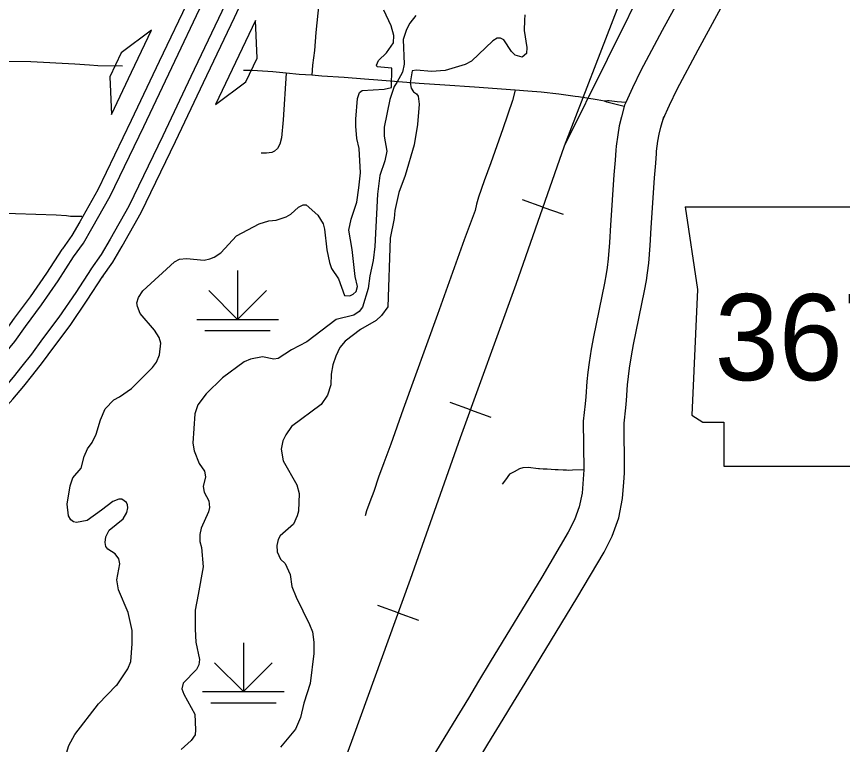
# Model space of a CAD drawing. Extents: x -19 to 366, y -4 to 359.
# Drawn here: x 153.202 to 154.161, y 186.578 to 187.423 of the extents above; entities that cross this region are included whole.
import ezdxf

# ---------------------------------------------------------------- set-up
doc = ezdxf.new("R2010")
doc.units = 0
for name, color, linetype in [('R_Contour Annot', 7, 'Continuous'), ('R_Exist Surface Annot', 7, 'Continuous'), ('R_Fin Surface Annot', 7, 'Continuous'), ('R_Striping', 7, 'Continuous'), ('R_Survey Control', 7, 'Continuous'), ('R_Temp Easement', 7, 'Continuous'), ('R_Water Annot', 7, 'Continuous'), ('R_Xsect Slope', 7, 'Continuous'), ('Sheet Fence', 7, 'Continuous'), ('T_Drafting', 7, 'Continuous'), ('T_Vehicle Path Lt Major', 7, 'Continuous')]:
    doc.layers.add(name, color=color, linetype=linetype)

msp = doc.modelspace()

# ---------------------------------------------------------------- linework, layer by layer
at = {"layer": 'R_Contour Annot'}
for p, q in [((153.95244, 187.30397), (153.95232, 187.30369)), ((153.95308, 187.30622), (153.9526, 187.30432)), ((153.90759, 186.89291), (153.90774, 186.89708)), ((153.77885, 186.62671), (153.77885, 186.62671))]:
    msp.add_line(p, q, dxfattribs=at)
for points in [[(154.12159, 187.72287), (154.09856, 187.67969), (154.08422, 187.65321), (154.0429, 187.57666), (154.01509, 187.52455), (153.97526, 187.45073), (153.95142, 187.40666), (153.92657, 187.36012), (153.91684, 187.3402), (153.90916, 187.32315)], [(153.95232, 187.30369), (153.95971, 187.32008), (153.96874, 187.33857), (153.99313, 187.38424), (154.01692, 187.42823), (154.05681, 187.50217), (154.08462, 187.55427), (154.12587, 187.63069), (154.14027, 187.65727), (154.16337, 187.70058)], [(153.90916, 187.32315), (153.90769, 187.31985), (153.90735, 187.31851)], [(153.90735, 187.31851), (153.90405, 187.30622), (153.90158, 187.29608), (153.89972, 187.28558), (153.89782, 187.27218), (153.89741, 187.26771), (153.89664, 187.25622), (153.89518, 187.23918), (153.89135, 187.18047), (153.89024, 187.16042), (153.88861, 187.14134), (153.88743, 187.13155), (153.8863, 187.12423), (153.88425, 187.11342), (153.8716, 187.05107), (153.86888, 187.03668), (153.86655, 187.02117), (153.86515, 187.0101), (153.86408, 186.99928), (153.86269, 186.98138), (153.86189, 186.97336), (153.85985, 186.95295), (153.86039, 186.89662)], [(153.90774, 186.89708), (153.90722, 186.95081), (153.909, 186.96864), (153.90986, 186.9772), (153.91124, 186.99511), (153.9122, 187.0048), (153.91345, 187.01469), (153.91557, 187.02876), (153.91806, 187.04196), (153.93072, 187.10431), (153.93297, 187.11621), (153.93435, 187.12511), (153.93571, 187.13649), (153.93748, 187.1571), (153.93861, 187.17762), (153.9424, 187.23562), (153.94385, 187.25262), (153.94461, 187.26396), (153.94486, 187.26669), (153.94648, 187.27812), (153.94794, 187.28634), (153.94992, 187.29448), (153.95308, 187.30622)], [(153.9526, 187.30432), (153.95244, 187.30397)], [(153.86039, 186.89662), (153.85953, 186.88572), (153.85845, 186.86957), (153.85518, 186.85372), (153.84981, 186.83844), (153.84243, 186.82404), (153.81154, 186.7719), (153.75193, 186.67363), (153.73836, 186.65126)], [(153.77885, 186.62671), (153.79241, 186.64908), (153.85215, 186.74756), (153.8839, 186.80115), (153.89341, 186.81971), (153.90091, 186.84102), (153.90548, 186.86318), (153.90676, 186.88228), (153.90759, 186.89291)], [(153.73836, 186.65126), (153.72649, 186.63168), (153.70872, 186.60263), (153.65277, 186.51023), (153.63997, 186.48908)], [(153.68048, 186.46457), (153.69327, 186.48571), (153.74916, 186.57801), (153.76693, 186.60705), (153.77885, 186.62671)]]:
    msp.add_lwpolyline(points, dxfattribs=at)
at = {"layer": 'R_Exist Surface Annot'}
for p, q in [((153.3678, 187.37067), (153.36776, 187.37058)), ((153.40458, 187.35318), (153.40459, 187.35321)), ((153.25547, 187.15323), (153.25477, 187.15221)), ((153.2886, 187.12956), (153.2889, 187.13001)), ((153.30239, 187.12123), (153.3017, 187.12021))]:
    msp.add_line(p, q, dxfattribs=at)
for points in [[(153.467, 187.57913), (153.45407, 187.55321), (153.43322, 187.509), (153.41517, 187.47012), (153.40374, 187.44623), (153.3678, 187.37067)], [(153.38234, 187.36375), (153.41826, 187.4393), (153.42974, 187.46325), (153.4478, 187.50218), (153.46856, 187.54618), (153.48108, 187.57124)], [(153.50344, 187.56096), (153.49071, 187.53544), (153.4701, 187.49175), (153.45201, 187.45276), (153.44049, 187.42869), (153.40458, 187.35318)], [(153.41912, 187.34627), (153.45502, 187.42176), (153.46657, 187.44589), (153.48469, 187.48492), (153.50519, 187.52841), (153.51784, 187.55377)], [(153.36776, 187.37058), (153.33545, 187.30206), (153.29647, 187.22155), (153.27567, 187.18453), (153.26636, 187.16848), (153.25547, 187.15323)], [(153.26856, 187.14388), (153.2799, 187.15974), (153.28965, 187.17655), (153.31074, 187.2141), (153.34997, 187.29512), (153.38234, 187.36375)], [(153.40459, 187.35321), (153.37219, 187.2845), (153.33258, 187.20269), (153.31103, 187.16434), (153.30061, 187.14638), (153.2886, 187.12956)], [(153.3017, 187.12021), (153.31415, 187.13764), (153.32501, 187.15636), (153.34685, 187.19523), (153.38671, 187.27756), (153.41912, 187.34627)], [(153.25477, 187.15221), (153.23705, 187.12499), (153.2182, 187.09735), (153.19972, 187.07263), (153.18738, 187.0555), (153.17672, 187.04233), (153.1669, 187.02984), (153.15533, 187.01619), (153.13447, 186.99307), (153.12596, 186.98401), (153.11505, 186.97277), (153.09856, 186.95618), (153.08509, 186.94334), (153.06711, 186.92669), (153.05967, 186.92005), (153.0476, 186.9096), (153.03413, 186.8982), (153.02602, 186.89152), (153.00283, 186.87318), (152.99065, 186.86387), (152.9809, 186.85664), (152.95887, 186.84117), (152.94512, 186.83176), (152.93547, 186.82545)], [(152.94429, 186.81198), (152.95407, 186.81838), (152.96804, 186.82794), (152.99032, 186.84359), (153.00034, 186.85101), (153.01271, 186.86048), (153.03612, 186.87899), (153.04445, 186.88584), (153.05807, 186.89737), (153.0703, 186.90796), (153.07794, 186.91478), (153.09611, 186.93161), (153.10983, 186.94467), (153.12654, 186.96149), (153.13761, 186.9729), (153.14631, 186.98216), (153.16745, 187.00559), (153.17937, 187.01965), (153.1893, 187.03229), (153.20018, 187.04572), (153.21269, 187.0631), (153.23131, 187.08799), (153.25045, 187.11606), (153.26856, 187.14388)], [(153.2889, 187.13001), (153.27094, 187.10241), (153.25134, 187.07367), (153.23254, 187.04853), (153.21975, 187.03077), (153.20855, 187.01694), (153.19845, 187.00408), (153.18599, 186.98938), (153.16443, 186.96549), (153.15542, 186.95589), (153.1441, 186.94424), (153.12705, 186.92708), (153.11297, 186.91366), (153.09451, 186.89656), (153.08656, 186.88946), (153.07408, 186.87867), (153.06022, 186.86693), (153.05158, 186.85983), (153.02783, 186.84104), (153.01515, 186.83135), (153.00473, 186.82362), (152.98207, 186.8077), (152.96777, 186.79791), (152.95777, 186.79137)], [(152.96659, 186.7779), (152.97672, 186.78453), (152.99124, 186.79447), (153.01416, 186.81057), (153.02484, 186.81849), (153.03771, 186.82833), (153.06168, 186.84729), (153.07053, 186.85457), (153.08455, 186.86644), (153.09719, 186.87737), (153.10534, 186.88465), (153.12399, 186.90193), (153.13831, 186.91557), (153.15559, 186.93296), (153.16706, 186.94478), (153.17627, 186.95458), (153.19811, 186.97878), (153.21092, 186.9939), (153.22114, 187.0069), (153.23255, 187.021), (153.24552, 187.03901), (153.26445, 187.06431), (153.28434, 187.09348), (153.30239, 187.12123)]]:
    msp.add_lwpolyline(points, dxfattribs=at)
at = {"layer": 'R_Fin Surface Annot'}
for p, q in [((153.97784, 187.2019), (153.99226, 187.10577)), ((153.99226, 187.10577), (153.98585, 186.95998)), ((153.98585, 186.95998), (153.99866, 186.95197)), ((153.99866, 186.95197), (154.0227, 186.95197)), ((154.0227, 186.95197), (154.0227, 186.90071)), ((154.0227, 186.90071), (154.22456, 186.90071))]:
    msp.add_line(p, q, dxfattribs=at)
msp.add_lwpolyline([(153.97784, 187.2019), (154.26598, 187.20176)], dxfattribs=at)
at = {"layer": 'R_Striping'}
for points in [[(153.26988, 187.36748), (153.21872, 187.37014), (153.18403, 187.37067), (153.15748, 187.37145)], [(153.28682, 187.36632), (153.26988, 187.36748)], [(153.32529, 187.36533), (153.29646, 187.36562), (153.28682, 187.36632)], [(153.51521, 187.35715), (153.49952, 187.35863), (153.48172, 187.35983), (153.4746, 187.36014), (153.46549, 187.36026)], [(153.51521, 187.35715), (153.51177, 187.30275), (153.50974, 187.28186), (153.50778, 187.27453), (153.50487, 187.26966), (153.50169, 187.26666), (153.49859, 187.26508), (153.49556, 187.26442), (153.49217, 187.26426), (153.48839, 187.26409), (153.48592, 187.26428)], [(153.54482, 187.35459), (153.53009, 187.35564), (153.51521, 187.35715)], [(153.78098, 187.33745), (153.73342, 187.34072), (153.69913, 187.34327), (153.66935, 187.34522), (153.62139, 187.34896), (153.60597, 187.34995), (153.58254, 187.35184), (153.55662, 187.35358), (153.54482, 187.35459)], [(153.78098, 187.33745), (153.77777, 187.32515), (153.76641, 187.29237), (153.75241, 187.25307), (153.74479, 187.23225), (153.73816, 187.21325), (153.73585, 187.20494), (153.73426, 187.19769), (153.72164, 187.16358), (153.69076, 187.07692), (153.65073, 186.96702), (153.63641, 186.92631), (153.62858, 186.90453), (153.62237, 186.8881), (153.61688, 186.87134), (153.61228, 186.85954), (153.60836, 186.84883), (153.6067, 186.84329)], [(153.88455, 187.32464), (153.87611, 187.32592), (153.85433, 187.32959), (153.85057, 187.33012), (153.83126, 187.33285), (153.81111, 187.33498), (153.79554, 187.33607), (153.78098, 187.33745)], [(153.90916, 187.32315), (153.89919, 187.32393), (153.89001, 187.32496), (153.88798, 187.32501), (153.88455, 187.32464)], [(153.90735, 187.31851), (153.88856, 187.32299), (153.88705, 187.32348), (153.88455, 187.32464)], [(153.27795, 187.19081), (153.26782, 187.19053), (153.26507, 187.19059), (153.26009, 187.19162), (153.24817, 187.19211), (153.20125, 187.1936), (153.13913, 187.19534), (153.10729, 187.19642), (153.06956, 187.19737), (153.02913, 187.19897)], [(153.86039, 186.89662), (153.84734, 186.89605), (153.84315, 186.89598), (153.84023, 186.89603), (153.83639, 186.89617), (153.83079, 186.89652), (153.82738, 186.89666), (153.82261, 186.89689), (153.81791, 186.89719), (153.81326, 186.89755), (153.80906, 186.89787), (153.80778, 186.89794), (153.79601, 186.89927), (153.78987, 186.89883), (153.78578, 186.89767), (153.77944, 186.8944), (153.77439, 186.89141), (153.76944, 186.88509), (153.76587, 186.88004)]]:
    msp.add_lwpolyline(points, dxfattribs=at)
at = {"layer": 'R_Survey Control'}
msp.add_lwpolyline([(153.55289, 187.43811), (153.54953, 187.40407), (153.54782, 187.38342), (153.54577, 187.36637), (153.54482, 187.35459)], dxfattribs=at)
at = {"layer": 'R_Temp Easement'}
for points in [[(153.66554, 187.42416), (153.65875, 187.41501), (153.65461, 187.40777), (153.65068, 187.39617), (153.65192, 187.36731), (153.65024, 187.35838), (153.64347, 187.3462), (153.64026, 187.34162), (153.6352, 187.3266), (153.62869, 187.29429), (153.62891, 187.28384), (153.63182, 187.26658), (153.62939, 187.25517), (153.62377, 187.23824), (153.62101, 187.21658), (153.618, 187.15581), (153.61598, 187.13947), (153.61225, 187.1216), (153.61041, 187.10716), (153.60348, 187.08529), (153.5999, 187.08033), (153.59366, 187.07594), (153.57322, 187.07128), (153.53921, 187.0451), (153.52124, 187.0359), (153.50574, 187.02576), (153.50063, 187.02498), (153.48755, 187.02757), (153.47373, 187.02523), (153.46635, 187.02215), (153.44141, 187.00343), (153.42215, 186.98472), (153.41273, 186.97215), (153.40897, 186.96168), (153.40682, 186.92768), (153.40818, 186.91877), (153.4143, 186.90398), (153.4202, 186.89509), (153.42136, 186.88864), (153.41894, 186.87742), (153.41991, 186.87059), (153.42544, 186.86074), (153.42622, 186.85296), (153.42511, 186.84783), (153.41646, 186.8288)], [(153.41646, 186.8288), (153.41478, 186.82158), (153.415, 186.81341), (153.41673, 186.80658), (153.4187, 186.784), (153.41314, 186.75169), (153.40941, 186.73363), (153.40968, 186.71161), (153.41049, 186.69661), (153.41454, 186.67631), (153.41362, 186.67004), (153.41099, 186.66471), (153.39551, 186.64907), (153.3942, 186.64241), (153.3965, 186.63635), (153.40928, 186.61305), (153.4101, 186.59464), (153.40955, 186.58913), (153.40484, 186.58246), (153.39332, 186.57177)]]:
    msp.add_lwpolyline(points, dxfattribs=at)
at = {"layer": 'R_Water Annot'}
for p, q in [((153.81288, 187.20167), (153.78927, 187.2099)), ((153.81288, 187.20167), (153.83649, 187.19345)), ((153.72886, 186.96622), (153.70535, 186.97473)), ((153.72886, 186.96622), (153.75237, 186.95771)), ((153.64506, 186.73068), (153.62156, 186.73921)), ((153.64506, 186.73068), (153.66856, 186.72215))]:
    msp.add_line(p, q, dxfattribs=at)
for points in [[(153.93742, 187.47401), (153.83751, 187.27234), (153.7815, 187.11161), (153.71711, 186.93376), (153.65909, 186.76933), (153.59235, 186.58544), (153.52561, 186.4029), (153.51219, 186.36565), (153.481, 186.25055), (153.43841, 186.07606), (153.38944, 185.88378), (153.34786, 185.72271), (153.31935, 185.60694), (153.30526, 185.56096), (153.29353, 185.53479), (153.27542, 185.49385), (153.24355, 185.44083), (153.22108, 185.40526), (153.20297, 185.38223)], [(153.90056, 187.43576), (153.83751, 187.27234), (153.7815, 187.11161), (153.71711, 186.93376), (153.65909, 186.76933), (153.59235, 186.58544), (153.52561, 186.4029), (153.51219, 186.36565), (153.481, 186.25055), (153.43841, 186.07606), (153.38944, 185.88378), (153.34786, 185.72271), (153.31935, 185.60694), (153.30526, 185.56096), (153.29353, 185.53479), (153.27542, 185.49385), (153.24355, 185.44083), (153.22108, 185.40526), (153.20297, 185.38223)]]:
    msp.add_lwpolyline(points, dxfattribs=at)
at = {"layer": 'R_Xsect Slope'}
for p, q in [((153.47951, 187.41822), (153.45635, 187.36944)), ((153.48141, 187.37452), (153.47951, 187.41822)), ((153.35876, 187.40684), (153.32374, 187.38064)), ((153.33567, 187.35803), (153.35876, 187.40684)), ((153.32374, 187.38064), (153.31062, 187.35291)), ((153.45635, 187.36944), (153.43319, 187.32065)), ((153.46825, 187.34681), (153.48141, 187.37452)), ((153.31062, 187.35291), (153.31257, 187.30922)), ((153.31257, 187.30922), (153.33567, 187.35803)), ((153.43319, 187.32065), (153.46825, 187.34681))]:
    msp.add_line(p, q, dxfattribs=at)
at = {"layer": 'Sheet Fence'}
for points in [[(154.11585, 1.87092), (153.9063, 10.48743), (153.69602, 19.10409), (153.48501, 27.72087), (153.27327, 36.3378), (153.0608, 44.95486), (152.84759, 53.57206), (152.63366, 62.1894), (152.419, 70.80688), (152.20362, 79.42449), (151.98751, 88.04225), (151.77068, 96.66014), (151.55312, 105.27817), (151.33484, 113.89634), (151.11584, 122.51465), (150.89612, 131.13311), (150.67568, 139.7517), (150.45452, 148.37043), (150.23264, 156.98931), (150.01005, 165.60832), (149.78674, 174.22748), (149.56272, 182.84677), (149.33799, 191.46621), (149.11254, 200.0858), (148.88638, 208.70552), (148.65952, 217.32539), (148.43194, 225.9454), (148.20366, 234.56555), (147.97466, 243.18584), (147.74497, 251.80628), (147.51457, 260.42687), (147.28346, 269.04759), (147.05165, 277.66846), (146.81914, 286.28948), (146.58593, 294.91064), (146.35202, 303.53194), (146.11742, 312.15339), (145.88211, 320.77499), (145.64611, 329.39673), (145.40941, 338.01861), (145.17202, 346.64065)], [(0, 180.89994), (7.12284, 180.90436), (14.24566, 180.9176), (21.36847, 180.93968), (28.49124, 180.97058), (35.61397, 181.01031), (42.73664, 181.05888), (49.85925, 181.11627), (56.98178, 181.18249), (64.10422, 181.25754), (71.22656, 181.34142), (78.3488, 181.43413), (85.47091, 181.53567), (92.5929, 181.64603), (99.71474, 181.76523), (106.83643, 181.89325), (113.95795, 182.0301), (121.0793, 182.17578), (128.20046, 182.33029), (135.32143, 182.49362), (142.44218, 182.66579), (149.56272, 182.84677), (156.68303, 183.03659), (163.8031, 183.23523), (170.92291, 183.4427), (178.04247, 183.65899), (185.16175, 183.88411), (192.28074, 184.11805), (199.39944, 184.36082), (206.51784, 184.61242), (213.63591, 184.87283), (220.75366, 185.14207), (227.87107, 185.42014), (234.98813, 185.70702), (242.10483, 186.00273), (249.22115, 186.30726), (256.33709, 186.62061), (263.45264, 186.94279), (270.56779, 187.27378), (277.68251, 187.61359), (284.79682, 187.96222), (291.91068, 188.31967), (299.02409, 188.68594), (306.13705, 189.06103), (313.24954, 189.44494), (320.36154, 189.83766), (327.47305, 190.23919), (334.58406, 190.64954), (341.69455, 191.06871)]]:
    msp.add_spline(points, degree=3, dxfattribs=at)
at = {"layer": 'T_Drafting'}
for p, q in [((153.45872, 187.12803), (153.45872, 187.07121)), ((153.45872, 187.07121), (153.42524, 187.10469)), ((153.45872, 187.07121), (153.4922, 187.10469)), ((153.41137, 187.07121), (153.50607, 187.07121)), ((153.42084, 187.0583), (153.4966, 187.0583)), ((153.4655, 186.69592), (153.4655, 186.6391)), ((153.4655, 186.6391), (153.43202, 186.67258)), ((153.4655, 186.6391), (153.49898, 186.67258)), ((153.41815, 186.6391), (153.51285, 186.6391)), ((153.42762, 186.62619), (153.50338, 186.62619))]:
    msp.add_line(p, q, dxfattribs=at)
at = {"layer": 'T_Vehicle Path Lt Major'}
for points in [[(153.52068, 187.19331), (153.52937, 187.20133), (153.53466, 187.20402), (153.53845, 187.20403), (153.55194, 187.19233), (153.55785, 187.1821), (153.55958, 187.17584), (153.56232, 187.15212), (153.56521, 187.13732), (153.56751, 187.13012), (153.5757, 187.11838), (153.58278, 187.09905), (153.58903, 187.09851), (153.593, 187.10043), (153.5964, 187.10367), (153.59771, 187.10957), (153.59501, 187.12114), (153.59149, 187.15226), (153.588, 187.17465), (153.59061, 187.18739), (153.59698, 187.20735), (153.59957, 187.22389), (153.60121, 187.24136), (153.59979, 187.26946), (153.59728, 187.28122), (153.5959, 187.29565), (153.59606, 187.30381), (153.59768, 187.32775), (153.60031, 187.33459), (153.60333, 187.33708), (153.62872, 187.33853), (153.63742, 187.34028), (153.63753, 187.36288), (153.62067, 187.36431), (153.6199, 187.3664), (153.62216, 187.37173), (153.63141, 187.38051), (153.6397, 187.39213), (153.63986, 187.40068), (153.63698, 187.41187), (153.62858, 187.43024)], [(153.7921, 187.42458), (153.79155, 187.4185), (153.79121, 187.40653), (153.79413, 187.3868), (153.79377, 187.37977), (153.78905, 187.37557), (153.7809, 187.37781), (153.77671, 187.38235), (153.76776, 187.3956), (153.76377, 187.39785), (153.7598, 187.39765), (153.75507, 187.39458), (153.73015, 187.37111), (153.72277, 187.36709), (153.69949, 187.36014), (153.68377, 187.35911)], [(153.68377, 187.35911), (153.66615, 187.36036), (153.66142, 187.35957), (153.65881, 187.3457), (153.65997, 187.33963), (153.66302, 187.33547), (153.66625, 187.3332), (153.66834, 187.33036), (153.66932, 187.32107), (153.66751, 187.29732), (153.66343, 187.27375), (153.65314, 187.2382), (153.64563, 187.21841), (153.64116, 187.19769), (153.64024, 187.18819), (153.63578, 187.16558), (153.63303, 187.08581), (153.62587, 187.0759), (153.61964, 187.06999), (153.60149, 187.05964), (153.58354, 187.04589), (153.57731, 187.03864), (153.57261, 187.02855), (153.56924, 187.01847), (153.56738, 187.00745), (153.56686, 186.9953), (153.56311, 186.98331), (153.55557, 186.97245), (153.52137, 186.94703), (153.51459, 186.93713), (153.51139, 186.93028), (153.50934, 186.92058), (153.51166, 186.90692), (153.52749, 186.87927), (153.53018, 186.86903), (153.52949, 186.84871), (153.528, 186.84301), (153.52367, 186.83349), (153.50819, 186.82013), (153.50574, 186.81556), (153.50425, 186.8089), (153.50484, 186.80131), (153.50866, 186.79297), (153.5138, 186.78768), (153.5199, 186.77499), (153.52166, 186.76133), (153.52682, 186.74863), (153.54228, 186.71699), (153.54553, 186.70846), (153.54728, 186.6967), (153.54733, 186.68341), (153.5429, 186.64845), (153.5356, 186.62581), (153.53187, 186.6089), (153.52604, 186.59558), (153.5085, 186.57479)], [(153.31841, 186.64585), (153.3316, 186.66566), (153.33479, 186.67422), (153.33661, 186.69473), (153.33656, 186.71011), (153.33194, 186.73079), (153.32047, 186.75732), (153.31873, 186.76889), (153.32226, 186.78733), (153.3211, 186.7934), (153.31691, 186.79889), (153.30818, 186.80454), (153.30608, 186.80757), (153.30493, 186.81212), (153.30585, 186.81896), (153.30962, 186.82639), (153.32586, 186.83976), (153.33038, 186.84699), (153.3315, 186.85232), (153.33111, 186.85611), (153.32977, 186.85857), (153.32445, 186.86254), (153.32104, 186.86271), (153.31404, 186.86002), (153.30101, 186.8497), (153.28438, 186.83785), (153.27169, 186.83532), (153.26828, 186.83625), (153.26524, 186.83851), (153.26276, 186.84306), (153.2612, 186.85691), (153.26434, 186.87801), (153.26753, 186.88714), (153.27734, 186.89858), (153.2807, 186.91208), (153.28465, 186.92083), (153.28993, 186.92845), (153.29463, 186.93816), (153.29987, 186.9547), (153.30513, 186.96745), (153.31533, 186.97794), (153.32157, 186.9812), (153.33574, 186.99095), (153.36009, 187.01557), (153.36462, 187.02147), (153.368, 187.03004), (153.36965, 187.04353), (153.36792, 187.05035), (153.36221, 187.05887), (153.34566, 187.07797), (153.3426, 187.08612), (153.34201, 187.09049), (153.3437, 187.09676), (153.34897, 187.10457), (153.38561, 187.13798), (153.39147, 187.14104), (153.39961, 187.14184), (153.41989, 187.14004), (153.42652, 187.1414), (153.43144, 187.14351), (153.43918, 187.14868), (153.4573, 187.16832), (153.48377, 187.18231), (153.49494, 187.18579), (153.50346, 187.18659), (153.5152, 187.19025), (153.52068, 187.19331)], [(153.24491, 186.53878), (153.24943, 186.54639), (153.2532, 186.55059), (153.25753, 186.55877), (153.26277, 186.57646), (153.26973, 186.58921), (153.29746, 186.62486), (153.31792, 186.6463)]]:
    msp.add_lwpolyline(points, dxfattribs=at)

# ---------------------------------------------------------------- texts
at = {"layer": 'R_Fin Surface Annot'}
msp.add_text('367', height=0.1, dxfattribs=at).set_placement((154.01219, 187.00063))

doc.saveas('drawing.dxf')
